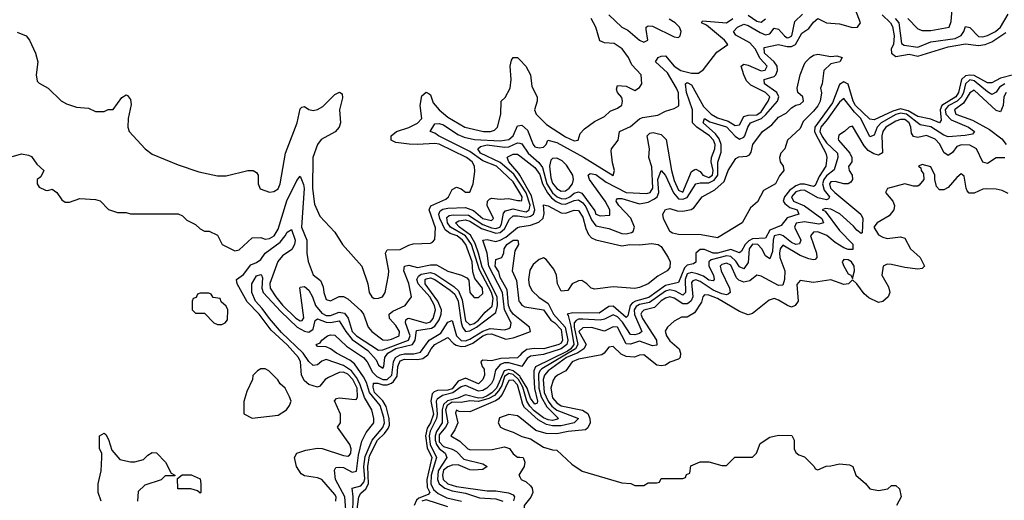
# Model space of a CAD drawing. Header units: inches. Extents: x 2380249 to 2585472, y 382747 to 546448.
# Tile 469 of 626: x 2517701 to 2522228, y 480254 to 482464. Entities that reach past the tile are written whole.
import ezdxf

# ---------------------------------------------------------------- set-up
doc = ezdxf.new("R2010")
doc.units = ezdxf.units.IN
doc.header["$MEASUREMENT"] = 0
doc.layers.add('C5418', color=7, linetype='Continuous')
doc.layers.add('C5428', color=7, linetype='Continuous')

msp = doc.modelspace()

# ---------------------------------------------------------------- linework, layer by layer
at = {"layer": 'C5418', "color": 4}
for points, elevation in [([(2517690, 482406.8), (2517731, 482390), (2517746, 482370), (2517773.4, 482310), (2517784.9, 482270), (2517776, 482210), (2517781, 482181), (2517790, 482172), (2517832, 482150), (2517891.3, 482091.3), (2517916.9, 482076.9), (2517962, 482062), (2518016.9, 482056.9), (2518050, 482042), (2518090, 482042), (2518108.4, 482051.6), (2518130, 482052), (2518170, 482106), (2518190, 482118.8), (2518195.9, 482115.9), (2518210, 482098), (2518214, 482074), (2518200.4, 482010), (2518198.8, 481970), (2518204.7, 481950), (2518278, 481870), (2518310, 481846), (2518430, 481796.3), (2518525.2, 481765.2), (2518610, 481746.8), (2518650, 481746.8), (2518750, 481771), (2518774, 481770), (2518790, 481762), (2518798, 481750), (2518798, 481710), (2518806, 481686), (2518850, 481671), (2518870, 481674.8), (2518890, 481686.8), (2518899.3, 481710), (2518923.7, 481850), (2518977.2, 481990), (2518990, 482054), (2518998, 482062), (2519010, 482064.7), (2519030.6, 482050.6), (2519050, 482047.3), (2519070, 482050.6), (2519094.9, 482065.1), (2519150, 482120.7), (2519170.9, 482130.9), (2519183.6, 482123.6), (2519185.4, 482105.4), (2519170.6, 482050), (2519176.4, 481990), (2519170.4, 481970), (2519151.3, 481948.7), (2519087.2, 481912.8), (2519070.2, 481889.8), (2519049.2, 481830.8), (2519047.6, 481687.6), (2519056.1, 481616.1), (2519080.4, 481560.4), (2519150, 481487.7), (2519185.5, 481430), (2519273.7, 481330), (2519302, 481250), (2519308, 481210), (2519320.7, 481190), (2519330, 481182), (2519350, 481183), (2519368.7, 481190), (2519382, 481210), (2519397, 481290), (2519397.6, 481310), (2519382.9, 481390), (2519390, 481406), (2519450, 481406.7), (2519490, 481428), (2519510, 481433), (2519590, 481436), (2519599.3, 481440.7), (2519610, 481454), (2519612.4, 481507.6), (2519582.9, 481590), (2519591.1, 481608.9), (2519660.7, 481639.3), (2519671.8, 481650), (2519690, 481684), (2519710, 481694), (2519730, 481686.8), (2519750, 481671), (2519770, 481671.3), (2519785.2, 481710), (2519793.2, 481766.8), (2519792, 481790), (2519781.6, 481810), (2519755.6, 481830), (2519630, 481891.6), (2519610, 481895.5), (2519530, 481889.7), (2519492.2, 481892.3), (2519430, 481899.5), (2519409.2, 481910), (2519409.3, 481930), (2519433.2, 481950), (2519490, 481968.8), (2519530, 481988.8), (2519549.6, 482010), (2519541.6, 482070), (2519550, 482114.8), (2519570, 482131), (2519583.5, 482123.5), (2519590, 482118), (2519602.3, 482082.3), (2519629.1, 482049.1), (2519670, 482015.3), (2519747.7, 481970), (2519834, 481950), (2519866, 481950), (2519884.5, 481955.5), (2519898, 481970), (2519913.3, 482030), (2519914, 482090), (2519933.1, 482106.9), (2519955.6, 482150), (2519960.9, 482190), (2519956.4, 482250), (2519962.2, 482277.8), (2519970, 482290.7), (2519990, 482290.4), (2520000, 482279.7)], 36), ([(2520000, 481668.1), (2519970, 481718.9), (2519893.1, 481790), (2519830, 481815.6), (2519770, 481858.4), (2519627, 481930), (2519610, 481942.4), (2519588, 481950), (2519610, 481984.9), (2519630, 481987), (2519650, 481980.2), (2519715.6, 481935.6), (2519744.7, 481924.7), (2519792.6, 481912.6), (2519910, 481907.3), (2519950, 481912.7), (2519969.7, 481930), (2519990, 481976.3), (2520000, 481977.8)], 32), ([(2520000, 481713.1), (2519973.3, 481753.3), (2519910, 481807.1), (2519820.3, 481850), (2519807.2, 481870), (2519819.2, 481880.8), (2519850, 481888.5), (2519930, 481878), (2519950, 481879.8), (2519990, 481898.5), (2520000, 481896.2)], 28), ([(2517630, 481824.7), (2517710, 481846.8), (2517742, 481842), (2517754.8, 481834.8), (2517779.8, 481799.8), (2517812, 481770), (2517798, 481742), (2517782, 481730), (2517782, 481710), (2517790, 481694), (2517819.6, 481679.6), (2517830, 481678), (2517850, 481684.7), (2517872, 481670), (2517895.3, 481635.3), (2517910, 481624.7), (2517930, 481624.7), (2517978, 481642), (2518050, 481638), (2518070.9, 481630.9), (2518110, 481592), (2518150, 481578), (2518190, 481578), (2518210, 481572), (2518430, 481571.3), (2518450, 481562), (2518470, 481542), (2518510, 481522), (2518530, 481502), (2518550, 481492), (2518571.6, 481491.6), (2518610, 481474), (2518632, 481430), (2518690, 481402), (2518710, 481406), (2518770, 481460.5), (2518810, 481463), (2518830, 481455.5), (2518850, 481458.4), (2518871.2, 481470), (2518890, 481500.7), (2518929, 481631), (2518975.5, 481724.5), (2518990, 481744.7), (2519006.2, 481706.2), (2519008.5, 481688.5), (2518997.3, 481510), (2519021.6, 481450), (2519020.7, 481390), (2519027.3, 481352.7), (2519050, 481291.3), (2519084.5, 481264.5), (2519096.3, 481236.3), (2519099.1, 481210), (2519110, 481178), (2519130, 481171.3), (2519170, 481191.3), (2519190, 481191.3), (2519210, 481181), (2519270, 481126.8), (2519282, 481110), (2519303.8, 481050), (2519320.4, 481030), (2519370, 480992.4), (2519390, 480990.4), (2519410, 480995.3), (2519445.2, 481010), (2519447.3, 481030), (2519430, 481058.4), (2519402, 481090), (2519399.3, 481110), (2519416.3, 481123.7), (2519472.7, 481150), (2519502, 481190), (2519489.5, 481250.5), (2519467.8, 481310), (2519470, 481330.6), (2519490, 481334.9), (2519530, 481324.7), (2519590, 481337.4), (2519617.3, 481337.3), (2519670, 481308), (2519732, 481290), (2519757.3, 481277.3), (2519766, 481266), (2519770.8, 481210), (2519790, 481186), (2519810, 481187.3), (2519830, 481204.7), (2519829.3, 481230), (2519793.3, 481273.3), (2519784.8, 481304.8), (2519780.7, 481350), (2519752.2, 481430), (2519737.2, 481450), (2519712.1, 481470), (2519680.8, 481480.8), (2519657.9, 481497.9), (2519632.1, 481550), (2519627.4, 481570), (2519634.2, 481585.8), (2519646.7, 481593.3), (2519670, 481597.1), (2519750, 481600.8), (2519787.4, 481587.4), (2519830, 481549.4), (2519870, 481541.3), (2519879.6, 481550), (2519849.6, 481610), (2519852.3, 481630), (2519860.8, 481639.2), (2519870, 481643.8), (2519910, 481639.5), (2519950, 481641.7), (2519990, 481633), (2520000, 481632)], 32), ([(2520000, 481749.7), (2519996.3, 481756.3), (2519949.8, 481810), (2519942, 481830), (2519945.9, 481834.1), (2519970, 481845.3), (2519990, 481846), (2520000, 481838.3)], 24), ([(2519154, 480250), (2519155.6, 480270), (2519150, 480281.2), (2519090, 480349.2), (2519070, 480357.2), (2519010, 480366), (2518995.5, 480375.5), (2518973.2, 480410), (2518964, 480450), (2518975.3, 480470), (2519016.3, 480483.7), (2519070, 480493.4), (2519091.5, 480491.5), (2519190, 480460.3), (2519210, 480456.3), (2519218, 480462), (2519223.7, 480470), (2519225.6, 480490), (2519219.6, 480510), (2519162, 480590), (2519175.3, 480610), (2519176, 480650), (2519149, 480711), (2519158, 480722), (2519170, 480724.7), (2519242.9, 480717.1), (2519250, 480719.1), (2519254.5, 480730), (2519252.1, 480770), (2519232.9, 480810), (2519210, 480833.8), (2519190, 480842.6), (2519170, 480841.6), (2519120.9, 480819.1), (2519106, 480810), (2519081, 480779), (2519070, 480774), (2519030, 480787), (2519010, 480802.7), (2518996.2, 480830), (2518992.1, 480890), (2518983, 480910), (2518930, 480969.6), (2518857, 481037), (2518802.4, 481110), (2518746.8, 481166.8), (2518700.5, 481250), (2518698, 481270), (2518730, 481292.4), (2518763.3, 481336.7), (2518790, 481347.4), (2518810, 481362), (2518829.8, 481390.2), (2518898.5, 481441.5), (2518921.7, 481470), (2518930, 481487.7), (2518950, 481498.8), (2518967.4, 481450), (2518964.9, 481430), (2518952.9, 481407.1), (2518910, 481377.6), (2518887.8, 481352.2), (2518850.3, 481250.3), (2518853.2, 481230), (2518878.2, 481190), (2518910, 481151.6), (2518970, 481091.8), (2518990, 481078.7), (2518999.4, 481080.6), (2519006.8, 481093.2), (2518989.6, 481230.4), (2518990, 481234), (2519010, 481237.3), (2519030, 481220.5), (2519047.2, 481190), (2519060.7, 481150), (2519090, 481114.4), (2519110, 481104.3), (2519130, 481103.2), (2519170, 481119), (2519194.6, 481114.6), (2519211, 481091), (2519230, 481030.4), (2519250, 481010.3), (2519350, 480944.9), (2519370, 480946.4), (2519489.1, 480990.9), (2519495.9, 481010), (2519474.3, 481070), (2519476.6, 481083.4), (2519484, 481090), (2519490, 481091.7), (2519570, 481067.8), (2519590, 481074.9), (2519601.5, 481090), (2519613, 481130), (2519608.8, 481150), (2519586.2, 481190), (2519533, 481250), (2519527, 481270), (2519534.9, 481285.1), (2519546.3, 481293.7), (2519590, 481301.4), (2519610, 481295.2), (2519697.1, 481237.1), (2519717.9, 481217.9), (2519735.7, 481175.7), (2519750, 481078.7), (2519770, 481061.1), (2519790, 481067.5), (2519810, 481082), (2519841.2, 481118.8), (2519873.3, 481146.7), (2519877.5, 481182.5), (2519870.6, 481209.4), (2519814.6, 481314.6), (2519778.2, 481430), (2519750.2, 481470.2), (2519681.8, 481510), (2519667.3, 481530), (2519664.8, 481555.2), (2519675.7, 481564.3), (2519693.6, 481566.4), (2519764.7, 481564.7), (2519830, 481522), (2519870, 481506.4), (2519890, 481503.9), (2519909.2, 481510.8), (2519916.7, 481523.3), (2519925.7, 481574.3), (2519934.2, 481585.8), (2519970, 481594), (2520000, 481587.3)], 28), ([(2519202.3, 480190), (2519196.2, 480270), (2519153.5, 480350), (2519147.8, 480392.2), (2519155.1, 480404.9), (2519170, 480406.7), (2519190, 480404), (2519230, 480383.6), (2519250, 480387.7), (2519258.4, 480461.6), (2519274.8, 480525.2), (2519294.4, 480565.6), (2519329.6, 480610), (2519329.6, 480630), (2519319.3, 480670), (2519286.7, 480726.7), (2519264.6, 480790), (2519250, 480818.1), (2519225.9, 480850), (2519190, 480874.1), (2519110, 480900.8), (2519090, 480893.6), (2519070, 480877.3), (2519050, 480873.7), (2519030, 480892.8), (2519004.8, 480930), (2518905.2, 481025.2), (2518849.5, 481089.5), (2518816.5, 481136.5), (2518785.8, 481170), (2518768.7, 481210), (2518768.2, 481250), (2518790, 481285.5), (2518810, 481293), (2518813.4, 481290), (2518816.7, 481276.7), (2518813.6, 481230), (2518820.3, 481210), (2518901.6, 481121.6), (2518977.2, 481050), (2519010, 481032.4), (2519030, 481027.3), (2519050, 481041.6), (2519059.5, 481080.5), (2519070, 481088.5), (2519110, 481073.7), (2519130, 481072.3), (2519170, 481079), (2519200.4, 481030), (2519230, 480993.2), (2519302.2, 480942.2), (2519339.4, 480899.4), (2519350, 480875.8), (2519370, 480862.3), (2519375, 480870), (2519379.1, 480910), (2519392.9, 480930), (2519430, 480952), (2519507.1, 480970), (2519519.9, 480990), (2519525.9, 481034.1), (2519594.7, 481045.3), (2519610, 481054.3), (2519630, 481084), (2519639.3, 481110), (2519640.4, 481130), (2519623.4, 481170), (2519564.5, 481250), (2519565.6, 481270), (2519570, 481273.1), (2519590, 481276.4), (2519610, 481269.4), (2519680.9, 481220.9), (2519701.7, 481201.7), (2519717.7, 481170), (2519730.9, 481070.9), (2519737.4, 481050), (2519750, 481030.2), (2519770, 481033.1), (2519801, 481050), (2519890, 481118), (2519897.4, 481150), (2519896.2, 481190), (2519826.8, 481326.8), (2519811.2, 481390), (2519794.4, 481434.4), (2519773.2, 481473.2), (2519723.1, 481510), (2519704.7, 481530), (2519720.6, 481539.4), (2519750, 481543.9), (2519770, 481538.3), (2519823.5, 481503.5), (2519890, 481481.9), (2519910, 481486), (2519930, 481502), (2519953.1, 481546.9), (2519970, 481561.7), (2519990, 481562.8), (2520000, 481561)], 24), ([(2519233.3, 480190), (2519234.1, 480270), (2519228.9, 480310), (2519270, 480320.8), (2519283.2, 480336.8), (2519287.6, 480352.4), (2519283.9, 480410), (2519290, 480455.6), (2519321.7, 480530), (2519371, 480589), (2519377.6, 480610), (2519375.1, 480635.1), (2519358, 480690), (2519310, 480749.8), (2519295.7, 480795.7), (2519282.1, 480822.1), (2519240.9, 480880.9), (2519218.6, 480898.5), (2519157.8, 480930), (2519130, 480951), (2519110, 480959.8), (2519070, 480961.2), (2519063.7, 480970), (2519081.7, 480978.3), (2519089.7, 480990), (2519116.2, 481010), (2519130, 481015.6), (2519150, 481012.9), (2519203.5, 480963.5), (2519281.3, 480910), (2519298.1, 480890), (2519323.5, 480843.5), (2519342.5, 480822.5), (2519370, 480809), (2519389.9, 480810.1), (2519412.7, 480830), (2519418.9, 480890), (2519429.3, 480910.7), (2519450, 480922.7), (2519470, 480927.5), (2519513, 480927), (2519544.3, 480935.7), (2519584.2, 480990), (2519637.7, 481022.3), (2519670, 481072.9), (2519690, 481080.4), (2519708.8, 481010), (2519730, 480988.9), (2519750, 480987.4), (2519770, 480994.7), (2519830, 481032.3), (2519864.7, 481044.7), (2519930, 481037.7), (2519950, 481044), (2519957.4, 481050), (2519960.3, 481070), (2519929.6, 481129.6), (2519921.2, 481210), (2519857.8, 481330), (2519849.9, 481390), (2519829.9, 481450), (2519850, 481453.1), (2519890, 481444.3), (2519910, 481450.1), (2519936.3, 481463.7), (2519990, 481509.2), (2520000, 481510.9)], 16), ([(2520000, 481085.9), (2519970, 481109.8), (2519955.4, 481130), (2519948.3, 481150), (2519942, 481222), (2519910, 481279.3), (2519904.6, 481304.6), (2519887.7, 481330), (2519890, 481361), (2519918, 481370), (2519927.3, 481392.7), (2519928, 481410), (2519941.2, 481430), (2519970, 481450.3), (2519991.3, 481450), (2519994, 481430), (2519978, 481402), (2519966, 481310), (2519985.2, 481265.2), (2519996.4, 481170), (2520000, 481164.9)], 12), ([(2519244.4, 480155.6), (2519259.8, 480270), (2519270, 480287), (2519293, 480307), (2519305, 480330), (2519301.1, 480410), (2519310, 480458.9), (2519346.4, 480530), (2519378.4, 480561.6), (2519395.6, 480584.4), (2519400.6, 480599.4), (2519399.8, 480630), (2519385.4, 480685.4), (2519370.6, 480710.6), (2519331.9, 480750), (2519325.9, 480774.1), (2519327, 480793), (2519347.9, 480792.1), (2519370, 480784.5), (2519390, 480784.5), (2519410, 480792.7), (2519420.2, 480799.8), (2519435.9, 480824.1), (2519439.8, 480870), (2519450, 480895.6), (2519470, 480903.5), (2519530, 480900.7), (2519554.2, 480905.8), (2519577.7, 480922.3), (2519592.6, 480950), (2519609.7, 480970), (2519670, 481002), (2519695, 480975), (2519708, 480968), (2519730, 480961.2), (2519750, 480962.2), (2519783.7, 480976.3), (2519829.8, 481010), (2519850, 481017.7), (2519870, 481019.3), (2519935.6, 480995.6), (2519970, 481001.1), (2520000, 481012.1)], 12), ([(2520000, 480920.2), (2519990, 480908.5), (2519913.4, 480906.6), (2519870, 480895.6), (2519830, 480899), (2519821, 480890), (2519826.8, 480870), (2519836.4, 480856.4), (2519838.4, 480830), (2519830.4, 480810), (2519810.6, 480790), (2519750, 480816.2), (2519717.7, 480802.3), (2519690, 480767), (2519670, 480759.9), (2519621.7, 480758.3), (2519606.8, 480753.2), (2519596.8, 480743.2), (2519591.3, 480710), (2519603.5, 480650), (2519590.1, 480610), (2519574.3, 480585.7), (2519566.6, 480550), (2519575, 480495), (2519596.1, 480450), (2519572.3, 480350), (2519574.6, 480314.6), (2519586.5, 480290), (2519579.4, 480280.6), (2519535.7, 480264.3), (2519525.1, 480254.9), (2519515, 480230)], 12), ([(2520000, 480872.5), (2519950, 480885.8), (2519930, 480885.7), (2519910, 480878.4), (2519888, 480852), (2519878.9, 480810), (2519870, 480790.8), (2519849.3, 480770), (2519830, 480758.5), (2519810, 480755.3), (2519750, 480781.4), (2519730, 480776.1), (2519692.6, 480747.4), (2519644.8, 480735.2), (2519621, 480719), (2519615.9, 480710), (2519620.1, 480650), (2519617, 480630), (2519587.9, 480572.1), (2519583.3, 480550), (2519588, 480510), (2519616.6, 480450), (2519592.5, 480370), (2519591.7, 480330), (2519604, 480304), (2519624.7, 480284.7), (2519665.2, 480265.2), (2519732.2, 480250)], 16), ([(2520000, 480824.2), (2519970, 480849.9), (2519950, 480855.6), (2519928.6, 480850), (2519892.5, 480770), (2519871.5, 480748.5), (2519850, 480734.7), (2519830, 480725.9), (2519810, 480723.5), (2519750, 480738.4), (2519715.9, 480724.1), (2519668.3, 480711.7), (2519650, 480694.5), (2519643.8, 480670), (2519643.8, 480610), (2519617.2, 480570), (2519611, 480550), (2519610.9, 480530), (2519617.7, 480510), (2519630, 480491.4), (2519656.5, 480470), (2519665.2, 480450), (2519625.6, 480390), (2519622.2, 480350), (2519629.6, 480330), (2519656.1, 480310), (2519690, 480297.1), (2519750, 480286.5), (2519815, 480265), (2519890, 480260.9), (2519922, 480250)], 24), ([(2520000, 480799), (2519993.9, 480810), (2519970, 480832.5), (2519950, 480837.1), (2519930, 480823.8), (2519917.4, 480782.6), (2519903.1, 480756.9), (2519883.7, 480736.3), (2519858.6, 480721.4), (2519810, 480707.6), (2519770, 480711.2), (2519730, 480704.2), (2519690, 480704.6), (2519666.3, 480690), (2519659, 480670), (2519669.4, 480610), (2519659.2, 480590), (2519630, 480555.1), (2519630, 480523.2), (2519650, 480500.9), (2519689.4, 480489.4), (2519710, 480478.5), (2519743.6, 480443.6), (2519830, 480421), (2519851, 480410), (2519830, 480395.3), (2519787.3, 480392.7), (2519770, 480394.5), (2519716.6, 480416.6), (2519690, 480416.1), (2519670, 480408.5), (2519650, 480392.9), (2519644.2, 480370), (2519648.6, 480350), (2519670, 480329.4), (2519710, 480316.6), (2519850, 480297.6), (2519890, 480298), (2519948.2, 480288.2), (2519970, 480279.1), (2519975.3, 480270), (2519971.9, 480251.9)], 28), ([(2520000, 480747.1), (2519990, 480784.8), (2519970, 480805.8), (2519950, 480805.4), (2519919.5, 480740.5), (2519901.4, 480718.6), (2519889.1, 480710.9), (2519770, 480660.5), (2519722, 480662), (2519710, 480668), (2519704.5, 480655.5), (2519715.3, 480610), (2519701.8, 480578.2), (2519682.8, 480550), (2519725.3, 480525.2), (2519762, 480490), (2519774.2, 480485.8), (2519873.1, 480486.9), (2519930, 480499.5), (2519952.6, 480492.6), (2519970, 480467.3), (2519990, 480453), (2520000, 480451.8)], 32), ([(2520000, 480634.6), (2519990, 480642.7), (2519950, 480649), (2519907.5, 480632.5), (2519901, 480610), (2519911.3, 480590), (2519930, 480580.7), (2519970, 480567.7), (2520000, 480552.4)], 36), ([(2518075.3, 480250), (2518062, 480290), (2518062, 480330), (2518075.3, 480390), (2518078, 480450), (2518078, 480470), (2518068, 480490), (2518068, 480550), (2518090, 480562), (2518096.9, 480556.9), (2518110, 480534), (2518124.7, 480484.7), (2518162, 480442), (2518210, 480431.3), (2518230, 480431.3), (2518270, 480442), (2518290, 480462), (2518310, 480474), (2518330, 480472), (2518372, 480430), (2518398, 480378), (2518414, 480370), (2518414, 480366), (2518370, 480366), (2518351.6, 480348.4), (2518276.9, 480323.1), (2518246.4, 480293.6), (2518242, 480250)], 28), ([(2520000, 480376.5), (2519996, 480370), (2520000, 480362)], 32), ([(2519670, 480223.1), (2519570, 480255.4), (2519549.7, 480250.3)], 16)]:
    msp.add_lwpolyline(points, dxfattribs=dict(at, elevation=elevation))
for points, elevation in [([(2518570, 481206), (2518530, 481206), (2518518, 481202), (2518512.7, 481187.3), (2518498, 481182), (2518494, 481170), (2518494, 481130), (2518510, 481114), (2518550, 481114), (2518594, 481070), (2518610, 481062), (2518630, 481062), (2518646, 481070), (2518656.4, 481083.6), (2518658, 481130), (2518650, 481146), (2518627.3, 481167.3), (2518622, 481182), (2518590, 481186), (2518582, 481202)], 32), ([(2518830, 480858), (2518810, 480858), (2518794, 480850), (2518772.7, 480827.3), (2518772, 480810), (2518745.4, 480754.6), (2518731.6, 480708.4), (2518732, 480652), (2518770, 480631.3), (2518890, 480646), (2518928, 480670), (2518942, 480690), (2518948.7, 480710), (2518942, 480730), (2518922, 480770), (2518898, 480790), (2518888.4, 480808.4), (2518846, 480850)], 32), ([(2518530, 480286), (2518518, 480298), (2518487.3, 480307.3), (2518427.3, 480307.3), (2518426, 480354), (2518448.7, 480371.3), (2518490, 480371.3), (2518530, 480352), (2518534, 480330), (2518534, 480290)], 28)]:
    msp.add_lwpolyline(points, close=True, dxfattribs=dict(at, elevation=elevation))
at = {"layer": 'C5428', "color": 4}
for points, elevation in [([(2520000, 481838.3), (2520070, 481784.3), (2520092.9, 481752.9), (2520105.2, 481710), (2520127.3, 481667.3), (2520145.4, 481645.4), (2520168.2, 481628.2), (2520190, 481618), (2520210, 481615.5), (2520250, 481632.5), (2520270, 481635.5), (2520290, 481622.6), (2520304.1, 481604.1), (2520330, 481543.6), (2520350, 481516.6), (2520410, 481503.5), (2520470, 481481.2), (2520490, 481480.1), (2520514.5, 481485.5), (2520521, 481490), (2520527.1, 481510), (2520511.2, 481551.2), (2520456.3, 481610), (2520443.5, 481630), (2520444.4, 481635.6), (2520450, 481642), (2520470, 481641.5), (2520550, 481618), (2520590, 481625.7), (2520619.8, 481640.2), (2520632.2, 481650), (2520639.6, 481670), (2520635.5, 481730), (2520650, 481770.7), (2520670, 481748.5), (2520707.6, 481667.6), (2520730, 481640.8), (2520750, 481638.3), (2520770, 481646.1), (2520810, 481709.1), (2520830, 481714), (2520870, 481714.6), (2520893.7, 481726.3), (2520911.2, 481750), (2520910.5, 481809.5), (2520925.6, 481854.4), (2520926.2, 481890), (2520916.3, 481916.3), (2520899.6, 481939.6), (2520843.5, 481990), (2520849.2, 482010), (2520874.8, 481994.8), (2520950, 481971.6), (2520990, 481928.3), (2521010, 481915.6), (2521030, 481923.5), (2521035, 481930), (2521049.2, 481970.8), (2521061, 481990), (2521111.4, 482010), (2521132, 482028), (2521184.6, 482090), (2521190.6, 482110), (2521181.6, 482130), (2521125.6, 482170), (2521124, 482190), (2521170, 482203.2), (2521177.7, 482210), (2521185, 482230), (2521183.7, 482250), (2521170.5, 482270.5), (2521125.5, 482310), (2521124.1, 482335.9), (2521190, 482350.2), (2521230, 482340.5), (2521250, 482340.9), (2521268.2, 482350), (2521296.9, 482403.1), (2521330, 482423.6), (2521350, 482453.4), (2521370, 482470.4), (2521410, 482449.3), (2521470, 482444.6), (2521530, 482428.8), (2521553.3, 482430), (2521566.3, 482450), (2521543.9, 482510)], 24), ([(2521784.9, 482470), (2521830, 482422.8), (2521850, 482414.9), (2521890, 482414.9), (2521974, 482430), (2521984.4, 482455.6), (2521990, 482531.3)], 32), ([(2520000, 481896.2), (2520010, 481894), (2520039.2, 481850), (2520087.2, 481807.2), (2520104.5, 481784.5), (2520124.7, 481710), (2520150, 481667.9), (2520171.7, 481650), (2520190, 481641.5), (2520210, 481639.8), (2520230, 481649.4), (2520250, 481666.4), (2520270, 481672.9), (2520285.9, 481665.9), (2520344.7, 481584.7), (2520350, 481570.6), (2520370, 481562), (2520414.6, 481565.4), (2520413.6, 481590), (2520392.2, 481630), (2520320.7, 481730), (2520314, 481750), (2520323.3, 481756.7), (2520350, 481752.7), (2520397.5, 481717.5), (2520490, 481669.4), (2520584.8, 481664.8), (2520599.5, 481670), (2520612.2, 481690), (2520607.1, 481787.1), (2520594.3, 481830), (2520596.9, 481870), (2520585.6, 481930), (2520597.6, 481942.4), (2520614, 481946), (2520650, 481936.5), (2520673.9, 481913.9), (2520697.6, 481770), (2520710, 481725.5), (2520730, 481680.4), (2520750, 481670.6), (2520790, 481766.8), (2520804.7, 481775.3), (2520810, 481777.1), (2520830, 481766.4), (2520842.6, 481750), (2520861.1, 481741.1), (2520870, 481738.8), (2520886.9, 481750), (2520889.7, 481770), (2520879.8, 481810), (2520882, 481830), (2520897.4, 481870), (2520898.5, 481890), (2520891.4, 481910), (2520872.7, 481930), (2520814, 481970), (2520794.7, 481990), (2520795.1, 482050), (2520766.2, 482130), (2520762.9, 482170), (2520770, 482174.9), (2520790, 482165.5), (2520845.3, 482065.3), (2520880.3, 482030), (2520910, 482012.9), (2520958.1, 481998.1), (2520990, 481977.6), (2521010, 481980.7), (2521030, 482019.5), (2521050, 482025.8), (2521090, 482026.6), (2521110, 482040.8), (2521143, 482090), (2521149.6, 482110), (2521129.5, 482130), (2521062.9, 482162.9), (2521043.4, 482183.4), (2521030.9, 482210), (2521018.4, 482250), (2521030, 482259.5), (2521050, 482255.2), (2521110, 482229.3), (2521127.8, 482232.2), (2521138, 482250), (2521105.9, 482285.9), (2521082, 482330), (2521058.2, 482358.2), (2520993.7, 482393.7), (2520982.9, 482410), (2521001.3, 482430), (2521030, 482443.2), (2521050, 482437.6), (2521104.8, 482404.8), (2521130, 482394.9), (2521150, 482399.1), (2521170, 482424.9), (2521190, 482420.5), (2521217.1, 482390), (2521230, 482381.1), (2521237, 482383), (2521250.8, 482390), (2521264.5, 482455.5), (2521299.5, 482490)], 28), ([(2520000, 482279.7), (2520027.6, 482250), (2520049.2, 482210), (2520056.4, 482156.4), (2520080.3, 482110), (2520080.3, 482090), (2520067.2, 482050), (2520074.9, 482030), (2520122.6, 481982.6), (2520210, 481926.3), (2520250, 481907), (2520268, 481910), (2520278.6, 481941.4), (2520297.5, 481962.5), (2520343.9, 481996.1), (2520390, 482018.8), (2520416, 482044), (2520450, 482058), (2520468.9, 482071.1), (2520473.2, 482090), (2520470, 482106), (2520449, 482129), (2520444.7, 482144.7), (2520450, 482162), (2520490, 482158), (2520530, 482138), (2520550, 482152), (2520562, 482170), (2520558, 482210), (2520516, 482256), (2520499.5, 482290), (2520470.9, 482330.9), (2520434.2, 482354.2), (2520390, 482358), (2520367.7, 482367.7), (2520349.6, 482429.7), (2520329.2, 482470)], 36), ([(2520000, 481977.8), (2520010, 481979.3), (2520036.1, 481956.1), (2520061.6, 481890), (2520070, 481879.1), (2520090, 481874.8), (2520110, 481878), (2520122, 481890), (2520129.5, 481910.5), (2520170, 481899.3), (2520292.9, 481832.8), (2520430, 481748.2), (2520436.2, 481770), (2520426.3, 481806.3), (2520420.5, 481859.5), (2520422.7, 481870), (2520453.2, 481910), (2520459, 481950), (2520510, 481972.7), (2520550, 482008.2), (2520564.9, 482015.1), (2520635.3, 482024.7), (2520670, 482044), (2520710, 482056), (2520731.5, 482068.5), (2520730, 482128), (2520721.5, 482150), (2520679.4, 482219.4), (2520623.6, 482270), (2520636, 482290), (2520650, 482297), (2520670, 482298), (2520710.2, 482250.2), (2520740.5, 482230), (2520790, 482217.7), (2520821.6, 482218.4), (2520844.7, 482235.3), (2520905.7, 482314.3), (2520957.2, 482350), (2520942, 482370), (2520859.3, 482439.3), (2520835.3, 482450), (2520840.2, 482459.8), (2520950, 482450.3), (2520979.6, 482470)], 32), ([(2520410, 482487.3), (2520470, 482430.7), (2520496.7, 482416.7), (2520550, 482370.8), (2520570, 482360.7), (2520588.7, 482370), (2520581.2, 482418.8), (2520582, 482430), (2520590, 482436), (2520610, 482434), (2520710, 482386), (2520730, 482382), (2520738, 482390), (2520742, 482410), (2520735.3, 482430), (2520714, 482450), (2520686.8, 482466.8)], 36), ([(2521050, 482484.9), (2521090, 482457.6), (2521110, 482452.7), (2521130, 482468)], 32), ([(2521666.4, 482486.4), (2521705, 482450), (2521713.3, 482433.3), (2521722.3, 482390), (2521718, 482350), (2521707.6, 482330), (2521709, 482310), (2521730, 482295.7), (2521790, 482306), (2521830, 482297.2), (2521970, 482339.7), (2522050, 482352.6), (2522110, 482346.2), (2522139.5, 482350), (2522170, 482363), (2522234.9, 482405.1)], 24), ([(2521725.5, 482470), (2521743.5, 482450), (2521754.9, 482354.9), (2521767.3, 482347.3), (2521830, 482338), (2521890, 482362.7), (2522002, 482378), (2522029, 482391), (2522042, 482410), (2522050, 482433), (2522070, 482428), (2522110, 482387.7), (2522130, 482385.5), (2522150, 482391.5), (2522187.3, 482410), (2522210.9, 482430), (2522245.4, 482490)], 28), ([(2522270, 482210.9), (2522210, 482195.8), (2522170, 482173.3), (2522150, 482173.8), (2522090, 482207.2), (2522070, 482209.9), (2522050, 482205.5), (2522031.6, 482190), (2522017.5, 482130), (2522004.8, 482110), (2521940.9, 482070), (2521932.4, 482050), (2521937.8, 482002.3), (2521930.3, 481989.7), (2521890, 482006.3), (2521830, 482018.5), (2521785.9, 482045.9), (2521750, 482054.7), (2521715.6, 482044.4), (2521630, 482003.5), (2521610, 482007.1), (2521543.2, 482070), (2521533.1, 482090), (2521510, 482167.3), (2521490, 482178.4), (2521470, 482166.6), (2521438.5, 482081.5), (2521356.2, 481970), (2521354.8, 481950), (2521359.2, 481939.2), (2521406.9, 481850), (2521411.3, 481830), (2521407.2, 481790), (2521377, 481743), (2521357.7, 481702.3), (2521350, 481696.9), (2521310, 481707.3), (2521290, 481707.3), (2521270, 481700.9), (2521240.9, 481679.1), (2521217.8, 481650), (2521211.2, 481630), (2521218.2, 481618.2), (2521241.3, 481601.3), (2521274.9, 481590), (2521284, 481570), (2521230, 481552.4), (2521201.5, 481518.5), (2521150, 481496.5), (2521130, 481459.5), (2521070, 481456.7), (2521053, 481447), (2521036.8, 481430), (2521020.3, 481399.7), (2521010, 481391.3), (2520970, 481407.5), (2520910, 481390.4), (2520890, 481391.1), (2520850, 481407.6), (2520830, 481408), (2520810.4, 481390), (2520810, 481349), (2520798.3, 481341.7), (2520770, 481335.8), (2520757.7, 481322.3), (2520730, 481255.4), (2520670, 481241.7), (2520593.2, 481186.8), (2520532, 481170), (2520518.3, 481161.7), (2520507.1, 481150), (2520497.8, 481102.2), (2520490, 481095.1), (2520430, 481146), (2520410, 481145.3), (2520364.7, 481115.3), (2520244.1, 481115.9), (2520218, 481110), (2520223.4, 481103.4), (2520235.4, 481055.4), (2520248.3, 480970), (2520235.3, 480950), (2520219.8, 480940.2), (2520071.8, 480868.2), (2520064.7, 480850), (2520064.9, 480824.9), (2520068.1, 480768.1), (2520081.7, 480710), (2520079.6, 480700.4), (2520070, 480696.3), (2520050, 480723), (2520034.4, 480770), (2520002.3, 480822.3), (2520000, 480824.2)], 24), ([(2522230, 482169), (2522206.1, 482153.9), (2522190, 482131.5), (2522170, 482120.5), (2522150, 482132), (2522090, 482183.9), (2522070, 482188), (2522050.2, 482170), (2522040.7, 482130), (2522030.5, 482109.5), (2522010.9, 482089.1), (2521970, 482067.9), (2521956.6, 482050), (2521959.8, 482030), (2521983.8, 482003.8), (2522063, 481970), (2522090.6, 481950), (2522082, 481938), (2522048.8, 481931.2), (2521970, 481925.4), (2521950, 481932.9), (2521890, 481971.6), (2521840.7, 481980.7), (2521777.8, 482030), (2521750, 482034.9), (2521730, 482028.5), (2521662.2, 481990), (2521643.2, 481970), (2521630, 481932.7), (2521610, 481925.1), (2521567.9, 482010), (2521539.1, 482039.1), (2521490, 482102.4), (2521470, 482085.4), (2521414.2, 482005.8), (2521383.8, 481970), (2521381.7, 481958.3), (2521380.5, 481950), (2521390, 481927.7), (2521410, 481898), (2521460.3, 481850), (2521463.1, 481830), (2521445.9, 481774.1), (2521410, 481746.8), (2521398, 481730), (2521392.2, 481710), (2521400.3, 481680.3), (2521423.7, 481650), (2521419.9, 481640.1), (2521410, 481635.1), (2521370, 481644.5), (2521310, 481679.8), (2521290, 481679.4), (2521270, 481672.1), (2521250.3, 481650), (2521258.4, 481630), (2521310, 481608.4), (2521388.7, 481550), (2521396.4, 481530), (2521375.5, 481524.5), (2521310, 481534), (2521271.6, 481528.4), (2521263.6, 481510), (2521292.6, 481450), (2521286.4, 481433.6), (2521270, 481429.8), (2521250, 481439.8), (2521210.6, 481470.6), (2521196, 481476), (2521170.4, 481470), (2521164.8, 481450), (2521161.8, 481398.2), (2521150, 481364.5), (2521130, 481377.6), (2521113.8, 481410), (2521095.3, 481430), (2521070, 481432.4), (2521055.3, 481410), (2521050, 481347.3), (2521030, 481318.9), (2521010, 481328.2), (2520993.7, 481353.7), (2520970, 481375.7), (2520950, 481378.3), (2520879.7, 481360.3), (2520869, 481350), (2520870.2, 481330), (2520890.2, 481290), (2520894.3, 481270), (2520890, 481262.9), (2520870, 481266.6), (2520844.6, 481284.6), (2520815.5, 481295.5), (2520790, 481301), (2520770, 481295.5), (2520760.1, 481270), (2520761.7, 481210), (2520750, 481197.4), (2520715.8, 481215.8), (2520690, 481222.4), (2520670, 481216.3), (2520596.1, 481163.9), (2520550, 481154.6), (2520534.8, 481145.2), (2520526.6, 481130), (2520528.2, 481108.2), (2520561.7, 481030), (2520550, 481020.9), (2520530, 481015.3), (2520510, 481016.8), (2520472.5, 481072.5), (2520450, 481097.7), (2520430, 481107.6), (2520390, 481087.6), (2520370, 481082.5), (2520290, 481087.3), (2520270, 481086.3), (2520259.3, 481080.7), (2520250.2, 481069.8), (2520250.1, 481049.9), (2520266.8, 480970), (2520256.6, 480950), (2520101.8, 480858.2), (2520091.9, 480850), (2520086, 480834), (2520087.8, 480770), (2520098.9, 480730), (2520124.5, 480684.5), (2520178.4, 480630), (2520173.4, 480626.6), (2520150, 480621), (2520130, 480624.4), (2520110, 480633.4), (2520066.1, 480666.1), (2520046.4, 480686.4), (2520032.6, 480710), (2520013.8, 480773.8), (2520000, 480799)], 28), ([(2522236.3, 482130), (2522225.2, 482110), (2522222.3, 482070), (2522210, 482040.9), (2522190, 482047.3), (2522090, 482139.6), (2522070, 482127.3), (2522039.8, 482080.2), (2521998.4, 482050), (2522004.4, 482030), (2522082.2, 482002.2), (2522159.2, 481959.2), (2522216.3, 481916.3), (2522236, 481890)], 32), ([(2522231.1, 481828.9), (2522190, 481829.5), (2522150, 481803.7), (2522130, 481809.4), (2522099.7, 481870), (2522070, 481886.9), (2522031.7, 481888.3), (2522010, 481880.5), (2521990, 481854), (2521970, 481839.3), (2521950, 481854), (2521931.4, 481891.4), (2521910, 481915.1), (2521870, 481931.1), (2521830, 481922.4), (2521810, 481926.6), (2521801.8, 481941.8), (2521798, 481970), (2521790, 481989.4), (2521770, 482004.8), (2521750, 482005.1), (2521730, 481997.4), (2521683.2, 481970), (2521669.5, 481950.5), (2521665.2, 481930), (2521668.2, 481851.8), (2521650, 481841.3), (2521627.9, 481848), (2521602.7, 481862.7), (2521583.6, 481883.6), (2521530, 481975.3), (2521514, 481970), (2521494, 481950), (2521467.1, 481932.9), (2521464, 481916), (2521464.9, 481910), (2521518.4, 481850), (2521526.4, 481830), (2521527.3, 481810), (2521511, 481789), (2521514, 481770), (2521528.2, 481750), (2521530.4, 481729.7), (2521522.8, 481717.2), (2521510.2, 481709.8), (2521489.8, 481709.8), (2521450, 481719.7), (2521430, 481718), (2521425, 481710), (2521429.2, 481690), (2521449.1, 481670), (2521568.8, 481570), (2521577.4, 481550), (2521575.2, 481484.8), (2521570, 481481.2), (2521550, 481496.2), (2521535, 481515), (2521471.8, 481571.8), (2521430, 481593.2), (2521404.2, 481595.8), (2521390.8, 481590), (2521404.4, 481584.4), (2521470, 481494.6), (2521531.6, 481431.5), (2521532.3, 481407.7), (2521510, 481407.7), (2521490, 481415.4), (2521450, 481439.2), (2521411.9, 481471.9), (2521370, 481488.2), (2521350, 481487), (2521336.4, 481470), (2521363.8, 481390), (2521366, 481370), (2521358, 481362), (2521350, 481359.3), (2521330, 481364.5), (2521290, 481379.7), (2521210, 481427.6), (2521197.4, 481410), (2521193.8, 481390), (2521196.1, 481370), (2521218.2, 481310), (2521218, 481270), (2521210, 481242.7), (2521190, 481241.6), (2521110, 481285.2), (2521090, 481289), (2521057.3, 481262.7), (2521030, 481257.6), (2521007, 481267), (2520997, 481277), (2520970, 481334.8), (2520950, 481345.1), (2520930, 481338.7), (2520921.3, 481330), (2520926.5, 481310), (2520964.9, 481230), (2520968, 481210), (2520958.7, 481201.3), (2520950, 481198.9), (2520930, 481203.7), (2520890, 481220.9), (2520830, 481259.8), (2520810, 481267.4), (2520796.2, 481263.8), (2520790, 481256), (2520796.3, 481190), (2520788.8, 481171.2), (2520778.1, 481161.9), (2520770, 481157.1), (2520750, 481157.7), (2520710, 481182.8), (2520690, 481189.8), (2520670, 481183.9), (2520650, 481170.7), (2520618.9, 481141), (2520570, 481127.8), (2520561.5, 481118.5), (2520556.9, 481110), (2520564.1, 481090), (2520628.8, 480990), (2520630, 480967), (2520610, 480964), (2520550, 480985.7), (2520510, 480972.1), (2520490, 480973), (2520450, 481049.5), (2520430, 481051.6), (2520390, 481031.5), (2520330, 481048), (2520290, 481047.6), (2520272.4, 481030), (2520304.9, 480970), (2520295.5, 480950), (2520267.6, 480932.4), (2520215.4, 480910), (2520130.3, 480850), (2520113.6, 480830), (2520108.3, 480810), (2520112.9, 480750), (2520130, 480709.4), (2520147.2, 480687.2), (2520170, 480668.4), (2520270.3, 480630), (2520251, 480610), (2520190, 480596.1), (2520150, 480596.2), (2520122.9, 480602.9), (2520084.4, 480624.4), (2520021.3, 480681.3), (2520014.1, 480694.1), (2520000, 480747.1)], 32), ([(2522245.2, 481665.2), (2522218.6, 481678.6), (2522190, 481685.2), (2522146.3, 481686.3), (2522130, 481684.5), (2522090, 481666), (2522066, 481666), (2522056.5, 481676.5), (2522052.7, 481690), (2522044, 481744), (2522030, 481755.3), (2522010, 481739), (2521970, 481692.3), (2521950, 481681.2), (2521930, 481681.2), (2521917, 481697), (2521908.7, 481730), (2521908.7, 481750), (2521890, 481788), (2521850, 481798), (2521834, 481790), (2521843.6, 481783.6), (2521846, 481770), (2521856, 481756), (2521858, 481730), (2521836.8, 481703.2), (2521830, 481699), (2521810, 481699), (2521770, 481708.7), (2521691.6, 481688.4), (2521682, 481670), (2521716, 481630), (2521722.8, 481610), (2521720.7, 481590), (2521698.3, 481561.7), (2521644, 481530), (2521628.8, 481510), (2521650, 481475.5), (2521670, 481463.7), (2521690, 481457.6), (2521750, 481465.5), (2521770, 481458.8), (2521797.1, 481410), (2521840.5, 481370), (2521860.7, 481330), (2521850, 481319.3), (2521830, 481316.2), (2521770, 481324), (2521710, 481338), (2521690, 481339.6), (2521670.8, 481330), (2521664.9, 481290), (2521695.9, 481235.9), (2521701.6, 481210), (2521693.4, 481190), (2521670, 481168.7), (2521650, 481164), (2521605.1, 481185.1), (2521583.6, 481203.6), (2521550, 481249), (2521530, 481268), (2521512, 481250), (2521490, 481246), (2521430, 481267.8), (2521350, 481256.2), (2521290, 481265.2), (2521273.7, 481246.3), (2521280.5, 481170), (2521266, 481150), (2521250, 481142.9), (2521230.7, 481149.3), (2521190, 481175.1), (2521170, 481182), (2521146.2, 481173.8), (2521070, 481113.2), (2521050, 481107.3), (2521010, 481122), (2520910, 481182.3), (2520870, 481197.6), (2520850, 481199.5), (2520841.6, 481190), (2520835.1, 481164.9), (2520803.8, 481116.2), (2520770, 481096), (2520744.5, 481095.5), (2520710, 481077.2), (2520678.8, 481050), (2520668.1, 481031.9), (2520674.9, 481010), (2520690, 480988), (2520732.7, 480950), (2520739.1, 480930), (2520737.3, 480910), (2520730, 480902.7), (2520690, 480889.4), (2520670, 480876), (2520650, 480872.7), (2520630, 480876), (2520570, 480922.7), (2520550, 480921.2), (2520528.3, 480911.7), (2520490, 480915.4), (2520466.3, 480926.3), (2520430, 480960.9), (2520410, 480958), (2520387.7, 480930), (2520376.9, 480923.1), (2520270, 480902.3), (2520240.5, 480890), (2520212.7, 480850), (2520173.4, 480830), (2520161.3, 480818.7), (2520153.4, 480806.6), (2520143.2, 480770), (2520150, 480725.7), (2520170, 480701.5), (2520190, 480688.5), (2520288.5, 480668.5), (2520312.4, 480652.4), (2520322.8, 480630), (2520323.6, 480610), (2520313.5, 480586.5), (2520302.3, 480577.7), (2520222, 480570), (2520170, 480559.6), (2520121.2, 480561.2), (2520074.5, 480574.5), (2520000, 480634.6)], 36), ([(2520000, 481561), (2520030, 481555.5), (2520050, 481560.1), (2520063.4, 481570), (2520069.9, 481590.1), (2520054, 481654), (2520000, 481749.7)], 24), ([(2520000, 481587.3), (2520030, 481580.6), (2520043.9, 481590), (2520048.2, 481611.8), (2520030, 481667.9), (2520000, 481713.1)], 28), ([(2520000, 481632), (2520008.9, 481631.1), (2520010, 481634), (2520010.7, 481650), (2520000, 481668.1)], 32), ([(2520000, 481510.9), (2520050, 481519.3), (2520087.3, 481532.7), (2520107.8, 481552.2), (2520112.6, 481572.6), (2520110, 481613), (2520130, 481607.7), (2520190, 481576.6), (2520210, 481574.1), (2520250, 481587.8), (2520270, 481586.7), (2520290, 481556.5), (2520303.5, 481503.5), (2520316.8, 481476.8), (2520330, 481460.9), (2520350, 481451.3), (2520470, 481424.2), (2520506, 481430), (2520551.2, 481428.8), (2520605.3, 481434.7), (2520637.1, 481430), (2520650, 481421.1), (2520682.3, 481370), (2520691.4, 481350), (2520690, 481325.2), (2520677.3, 481310), (2520634.6, 481285.4), (2520590.5, 481250), (2520550, 481232), (2520530, 481228.3), (2520430, 481235.6), (2520345.2, 481225.2), (2520329, 481229), (2520309, 481250), (2520285.2, 481265.2), (2520270, 481263.7), (2520241, 481250), (2520221, 481219), (2520190, 481215.1), (2520173, 481250), (2520168.9, 481290), (2520156.4, 481316.4), (2520122, 481362), (2520110, 481368.7), (2520090, 481361.2), (2520061.3, 481338.7), (2520047.2, 481312.8), (2520040.2, 481270), (2520043.1, 481243.1), (2520057.1, 481217.1), (2520087.9, 481187.9), (2520130, 481159.6), (2520155.1, 481110), (2520209.6, 481050), (2520220.7, 480990), (2520216.6, 480970), (2520190, 480950.4), (2520110, 480924.8), (2520050, 480917), (2520034.2, 480905.8), (2520010, 480869.8), (2520000, 480872.5)], 16), ([(2520000, 481164.9), (2520010, 481150.6), (2520023.7, 481143.7), (2520110, 481130.2), (2520142.5, 481082.5), (2520161.3, 481070), (2520190, 481039.3), (2520197.2, 480990), (2520190, 480976.9), (2520179.1, 480970), (2520110.6, 480950), (2520067.6, 480952.4), (2520032.9, 480947.1), (2520009.1, 480930.9), (2520000, 480920.2)], 12), ([(2520000, 481012.1), (2520049, 481030), (2520045.2, 481050), (2520000, 481085.9)], 12), ([(2520000, 480552.4), (2520010, 480547.3), (2520050, 480536), (2520110, 480498.8), (2520150, 480486), (2520170, 480484.7), (2520239.8, 480419.8), (2520287.1, 480387.1), (2520470, 480334), (2520511.6, 480331.6), (2520530, 480322), (2520570, 480322), (2520590, 480334), (2520630, 480334), (2520642, 480338), (2520650, 480354), (2520750, 480354), (2520762, 480358), (2520767.3, 480372.7), (2520782, 480378), (2520787.3, 480412.7), (2520828.9, 480431.1), (2520870, 480431.3), (2520930, 480414), (2520950, 480414), (2520988.4, 480451.6), (2521070, 480452), (2521088, 480470), (2521105.2, 480514.8), (2521150, 480544.7), (2521190, 480554), (2521251.3, 480551.3), (2521262, 480530), (2521262, 480490), (2521270, 480474), (2521283.6, 480463.6), (2521310, 480454), (2521354, 480410), (2521358, 480398), (2521370, 480394), (2521408.4, 480411.6), (2521430, 480412), (2521470, 480422), (2521516.9, 480416.9), (2521532, 480410), (2521546, 480370), (2521590.4, 480330.4), (2521610, 480306), (2521650, 480299.1), (2521692.9, 480307.1), (2521710, 480322), (2521730, 480322), (2521746, 480306), (2521754, 480270), (2521732, 480230)], 36), ([(2520000, 480451.8), (2520016, 480450), (2520024, 480430), (2520020.7, 480410), (2520000, 480376.5)], 32), ([(2520000, 480362), (2520006, 480350), (2520030, 480339.1), (2520050, 480320.7), (2520057.1, 480310), (2520060.4, 480290), (2520051.8, 480268.2), (2520020.5, 480230), (2520020.7, 480210), (2520030, 480191.3), (2520110, 480130.8), (2520134.3, 480145.7), (2520170, 480159.3), (2520190, 480157.3), (2520203.8, 480143.8), (2520210.4, 480110), (2520220.4, 480090), (2520250.6, 480050), (2520247.3, 480030), (2520230.8, 480010), (2520229.4, 480000)], 32)]:
    msp.add_lwpolyline(points, dxfattribs=dict(at, elevation=elevation))
for points, elevation in [([(2521430, 482294.8), (2521458, 482298), (2521482, 482290), (2521472, 482270), (2521430, 482261.2), (2521398.8, 482230), (2521390.5, 482170), (2521382.8, 482150), (2521387.9, 482127.9), (2521381.1, 482090), (2521370, 482068), (2521350, 482043.6), (2521303.4, 481996.6), (2521290, 481963.7), (2521230.7, 481910), (2521218.8, 481870), (2521200.7, 481850), (2521194.4, 481830), (2521197.1, 481810), (2521210.7, 481790), (2521214, 481770), (2521194.4, 481745.6), (2521175.5, 481710), (2521121.4, 481678.6), (2521093.5, 481626.5), (2521061.7, 481598.3), (2521022.8, 481530), (2520910, 481460.9), (2520834.9, 481474.9), (2520730, 481476.8), (2520702.3, 481482.3), (2520689.8, 481490), (2520660.5, 481550), (2520658, 481570), (2520670, 481592), (2520690, 481595.6), (2520724.5, 481584.5), (2520750, 481584), (2520788, 481592), (2520800.4, 481599.6), (2520838.7, 481650), (2520897.6, 481682.4), (2520940.5, 481719.5), (2520958, 481770), (2520993.6, 481826.4), (2521006.7, 481833.3), (2521044, 481836), (2521056.8, 481843.2), (2521064.2, 481855.8), (2521071.5, 481890), (2521116, 481950), (2521158.5, 481981.5), (2521190, 482015.6), (2521224.9, 482035.1), (2521250, 482059.1), (2521270, 482071), (2521290, 482076), (2521304, 482090), (2521302, 482110), (2521278, 482130), (2521275.3, 482150), (2521289.3, 482210), (2521306.3, 482253.7), (2521312.9, 482267.1), (2521335.3, 482290), (2521350, 482301), (2521370, 482306)], 16), ([(2520170, 481826.9), (2520150, 481826.6), (2520142.3, 481817.7), (2520137.6, 481790), (2520142.5, 481737.5), (2520150, 481712.4), (2520170, 481688), (2520190, 481675.6), (2520210, 481676.5), (2520228, 481690), (2520242.2, 481710), (2520247.4, 481730), (2520243.5, 481750), (2520215.8, 481795.8), (2520195.4, 481815.4)], 32), ([(2521490, 481361.2), (2521483, 481350), (2521490, 481331.3), (2521510, 481296), (2521522, 481290), (2521530, 481274), (2521539.5, 481310), (2521537.6, 481330), (2521526, 481350), (2521510, 481359.6)], 36)]:
    msp.add_lwpolyline(points, close=True, dxfattribs=dict(at, elevation=elevation))

doc.saveas('drawing.dxf')
